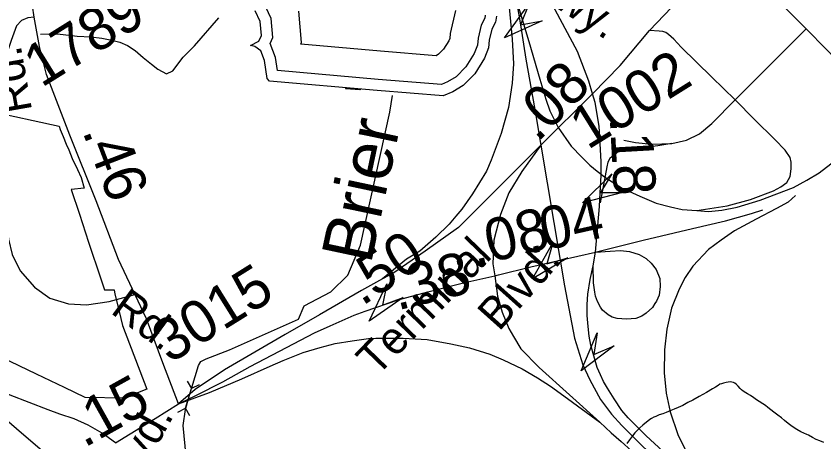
# Model space of a CAD drawing. Extents: x 2001466 to 31450019, y -30647475 to 847247.
# Drawn here: x 2054638 to 2059402, y 768658 to 771168 of the extents above; entities that cross this region are included whole.
import ezdxf

# ---------------------------------------------------------------- set-up
doc = ezdxf.new("R2010")
doc.units = 0
for name, color, linetype in [('Exist Boundary Political City Limit New', 7, 'Continuous'), ('Exist Hydrographic Buffer Line', 7, 'Continuous'), ('Exist Hydrographic Creek Single Shore', 7, 'Continuous'), ('Exist Hydrographic Creek Single Shore Label', 7, 'Continuous'), ('Exist Hydrographic Lake Dam', 7, 'Continuous'), ('Exist Hydrographic Lake Shore', 7, 'Continuous'), ('Exist Hydrographic Misc Water Feature', 7, 'Continuous'), ('Exist Road Non-System Type 51', 7, 'Continuous'), ('Exist Road Primary Interstate Divided Center Attributed', 7, 'Continuous'), ('Exist Road Primary Interstate Ramp 1 Lane Attributed', 7, 'Continuous'), ('Exist Road Primary Interstate Structure Cantilever Sign Attributed CELL', 7, 'Continuous'), ('Exist Road Primary Interstate Structure Ovrhead Sign Attributed CELL', 7, 'Continuous'), ('Exist Road Secondary Mileage Hundredths English Label', 7, 'Continuous'), ('Exist Road Secondary Structure Culvert CELL', 7, 'Continuous'), ('Exist Road Secondary Type 51 Attributed', 7, 'Continuous'), ('Exist Road Secondary Type 51 Divided Attributed', 7, 'Continuous'), ('Exist Road Secondary Type 51 Label', 7, 'Continuous'), ('Exist Road Secondary Type 51 Number Label', 7, 'Continuous'), ('Map Preparation Boundary City Limit Buffer Line', 7, 'Continuous')]:
    doc.layers.add(name, color=color, linetype=linetype)

msp = doc.modelspace()

# ---------------------------------------------------------------- linework, layer by layer
at = {"layer": 'Exist Boundary Political City Limit New'}
for points in [[(2054475.8, 770609.6), (2054891, 770519.3), (2054898.5, 770499.8), (2054915.1, 770457.6), (2054933.6, 770412.3)], [(2054933.6, 770412.3), (2054948.2, 770378.8), (2054969.4, 770329.1), (2055000, 770263.1), (2055021.6, 770217.2), (2055039.1, 770153.9), (2054963, 770146.1), (2055011.1, 770000), (2055065.5, 769834.5), (2055136.9, 769618.8), (2055158.4, 769553.4), (2055215.4, 769553.2), (2055221, 769529.4), (2055235.6, 769466.6), (2055264.6, 769342.9), (2055409.4, 768969), (2055274.5, 768915.6), (2055045.6, 768920.1), (2054923.2, 768978.4), (2054757.5, 769057.3), (2054553.5, 769154.4)]]:
    msp.add_lwpolyline(points, dxfattribs=at)
at = {"layer": 'Exist Hydrographic Buffer Line'}
for points in [[(2057405.5, 771172.7), (2057402.1, 771155), (2057381, 771114.1), (2057363.4, 771037.6), (2057358.5, 770997.2), (2057340.5, 770948.4), (2057291.2, 770868.6), (2057233.3, 770810.8), (2057183, 770780.6), (2057146.6, 770764.6), (2056773.5, 770794.4), (2056178.8, 770847.6), (2056168.2, 770923.6), (2056136.9, 771005.8), (2056136.1, 771006.4), (2056152.1, 771041.4), (2056142.9, 771153.4), (2056110.6, 771220.9)], [(2057229.9, 771200.5), (2057199.2, 771066.3), (2057195.6, 771036.6), (2057190.1, 771021.8), (2057159.7, 770972.6), (2057130.1, 770943), (2057115.3, 770934.1), (2056787.5, 770960.3), (2056317.4, 771002.3), (2056321.6, 771011.6), (2056306.3, 771197.6)]]:
    msp.add_lwpolyline(points, dxfattribs=at)
at = {"layer": 'Exist Hydrographic Creek Single Shore'}
msp.add_lwpolyline([(2055747.1, 767940.7), (2055734.6, 767978.1), (2055656, 768407.3), (2055623.7, 768754.2), (2055636.1, 768849.4), (2055654.3, 768914), (2055713.1, 769107.7), (2055727.8, 769131.5), (2055758.4, 769147.3), (2055896.1, 769199.7), (2056303.9, 769381.6), (2056336.9, 769459.7), (2056495, 769541.8), (2056595.1, 769641.4), (2056669.9, 769817), (2056843, 770601), (2056857.2, 770699.8)], dxfattribs=at)
at = {"layer": 'Exist Hydrographic Lake Dam'}
for points in [[(2056581.1, 770741.5), (2056671.2, 770734.4), (2056671.2, 770735.3), (2056581.1, 770742.4)], [(2056588.5, 770740.9), (2056663.8, 770735), (2056663.6, 770733.1), (2056588.3, 770739)]]:
    msp.add_lwpolyline(points, close=True, dxfattribs=at)
at = {"layer": 'Exist Hydrographic Lake Shore'}
msp.add_lwpolyline([(2057472.1, 771168.3), (2057465.3, 771133.1), (2057443.7, 771091.1), (2057428.8, 771026.2), (2057423.4, 770981.5), (2057400.3, 770919.2), (2057343.5, 770827.2), (2057274.4, 770758.1), (2057213.4, 770721.6), (2057157.9, 770697.2), (2056767.9, 770728.4), (2056132, 770785.2), (2056118.5, 770800.1), (2056103.6, 770907), (2056081.9, 770963.9), (2056046.7, 770989.6), (2056021, 770995), (2056069.7, 771020.7), (2056084.6, 771053.2), (2056077.9, 771135.8), (2056048.1, 771198.1)], dxfattribs=at)
at = {"layer": 'Exist Hydrographic Misc Water Feature'}
msp.add_lwpolyline([(2059401.6, 768653.8), (2059377.9, 768663.9), (2059358, 768671.8), (2059335.6, 768683.7), (2059311.6, 768697.9), (2059301.8, 768701.8), (2059267.7, 768717.5), (2059244, 768729.6), (2059215.5, 768747.7), (2059191.7, 768765.6), (2059169.5, 768783.5), (2059151.9, 768799.6), (2059131.6, 768815.3), (2059107.8, 768833.5), (2059071.7, 768861.2), (2059057.6, 768871.1), (2059005.5, 768905.4), (2058989.5, 768917.1), (2058969.8, 768931.1), (2058951.5, 768941.2), (2058941.5, 768947.1), (2058927.4, 768956.9), (2058917.7, 768964.9), (2058909.1, 768973.1), (2058897.4, 768987), (2058887.4, 768995.1), (2058877.3, 769003.1), (2058869.3, 769006.7), (2058859.1, 769009.1), (2058849.6, 769010.9), (2058837.3, 769008.7), (2058825.6, 769006.9), (2058811.1, 769004.6), (2058799.4, 769000.7), (2058789.6, 768996.9), (2058779.1, 768990.8), (2058763.3, 768980.6), (2058745.7, 768970.7), (2058709.6, 768948.6), (2058667.3, 768924.6), (2058629.6, 768904.4), (2058599.7, 768890.3), (2058571.6, 768872.6), (2058543.5, 768860.2), (2058519.9, 768850.4), (2058499.8, 768842.1), (2058471.9, 768830.1), (2058451.8, 768822.2), (2058431.7, 768816.3), (2058411.6, 768808), (2058400, 768804.1), (2058385.8, 768796.1), (2058376, 768789.9), (2058364.1, 768779.9), (2058346, 768766), (2058334.1, 768756), (2058317.7, 768739.9), (2058306, 768727.9), (2058288.2, 768709.9), (2058274.1, 768693.8), (2058256, 768669.7), (2058240.4, 768647.8)], dxfattribs=at)
at = {"layer": 'Exist Road Non-System Type 51'}
msp.add_line((2058088.1, 770235.8), (2058110.2, 770217.5), dxfattribs=at)
for points in [[(2058038.5, 770709.5), (2058202, 770876), (2058373.9, 771083.7), (2058547.9, 771265), (2058696.1, 771436.8), (2058935.5, 771663), (2059162.4, 771882.8), (2059417.3, 772107.8)], [(2059297.3, 771092.8), (2059069.8, 771323.3), (2058902.9, 771479.5), (2058879, 771512), (2058870.4, 771533.7), (2058874.7, 771555.4), (2058885.5, 771574.9), (2058935.5, 771663)], [(2057568.8, 771333.1), (2057662, 771017.5), (2057727.1, 770796.2), (2057761.7, 770677.5), (2057785.6, 770609.7), (2057814.8, 770550.6), (2057834.7, 770511.4)], [(2054781.4, 771061), (2054881.5, 771063), (2054997.2, 771050.6), (2055079.1, 771044.9), (2055143, 771037.6), (2055202.7, 771026.4), (2055250.5, 771013.4), (2055294.1, 770994.5), (2055339.5, 770965.6), (2055386.7, 770924.6), (2055435.8, 770883.6), (2055473.2, 770854.9), (2055524.7, 770827.8), (2055561.6, 770846), (2055622.4, 770925.9), (2055690.9, 770992.5), (2055833.5, 771158)], [(2058880.1, 770674.8), (2058741.4, 770807.1), (2058561.5, 770985.5), (2058518.2, 771032.1), (2058486.7, 771060.3), (2058470.5, 771072.2), (2058453.1, 771076.6), (2058430.4, 771078.7), (2058373.9, 771083.7)], [(2058880.2, 770674.7), (2059297.3, 771092.8)], [(2059297.3, 771092.8), (2059417.6, 770970.3), (2059528.2, 770857.5), (2059618.1, 770758.3), (2059662.5, 770717.1), (2059688.5, 770693.2), (2059714.6, 770678), (2059738.4, 770670.4), (2059757.9, 770667.2), (2059778.5, 770669.3), (2059798, 770674.8), (2059813.2, 770680.2), (2059841.3, 770694.3), (2059868.4, 770716), (2059892.3, 770734.4), (2060037.3, 770847.5)], [(2058505.2, 770417.7), (2058591.8, 770437.2), (2058669.9, 770474.1), (2058741.4, 770534.9), (2058880.2, 770674.7)], [(2058653.6, 770021.3), (2058832.4, 770048.4), (2058970.1, 770086.4), (2059105.5, 770137.4), (2059148.9, 770160.7), (2059184.6, 770187.8), (2059204.1, 770222.5), (2059210.6, 770267), (2059210.6, 770306), (2059203.1, 770334.2), (2059174.9, 770378.1), (2059114.2, 770441), (2058993.9, 770558.2), (2058880.1, 770674.8)], [(2058653.6, 770021.3), (2058723, 770015.9), (2058801, 770023.5), (2058890.9, 770041.9), (2059026.4, 770082.1), (2059223.6, 770157.4), (2059302.8, 770200.8), (2059375.4, 770244.2), (2059519.5, 770356.5), (2059601, 770415.9), (2059735.6, 770547.6)], [(2057834.7, 770511.4), (2057911.3, 770402), (2057974.1, 770336.4), (2058021.8, 770288.7), (2058066.3, 770252.9), (2058088.1, 770235.8)], [(2058505.2, 770417.7), (2058422.8, 770402.5), (2058340.4, 770393.9), (2058253.7, 770393.9), (2058225.6, 770385.2), (2058188.7, 770367.8), (2058171.4, 770354.8), (2058141, 770328.8), (2058128, 770307.1), (2058121.5, 770278.9), (2058082.5, 770066.9)], [(2058223.6, 770436.7), (2058290.6, 770422.1), (2058388.1, 770413.4), (2058505.2, 770417.7), (2058506.3, 770418.4)], [(2058110.2, 770217.5), (2058212.6, 770153.1), (2058317.7, 770105.4), (2058413, 770065.8), (2058497.6, 770043), (2058566.9, 770026.8), (2058653.6, 770021.3)], [(2059235.6, 770110.3), (2059191.1, 770071.2), (2059122.9, 770034.3), (2059003.7, 769971.4), (2058875.8, 769902), (2058796.7, 769846.7), (2058723, 769792.5), (2058628.7, 769693.3), (2058585.3, 769627.1), (2058549.6, 769558.8), (2058503, 769446.5), (2058475.9, 769322.9), (2058461.8, 769200.9), (2058460.7, 769065.3), (2058471.6, 768945.5), (2058496.5, 768834.9), (2058542, 768702), (2058595.1, 768592.5)], [(2054576, 770019.7), (2054593.4, 769853.5), (2054614.6, 769762.7), (2054660.9, 769666.1), (2054745.9, 769569.6), (2054836.6, 769505.8), (2054946.6, 769471), (2055052.8, 769465.2), (2055186, 769484.6), (2055339.1, 769525.9)], [(2058053.8, 769776.5), (2058337, 769845.9), (2058626.9, 769914.9), (2058822.2, 769960.2), (2058975.5, 770003.6), (2059042.5, 770025.3)]]:
    msp.add_lwpolyline(points, dxfattribs=at)
at = {"layer": 'Exist Road Primary Interstate Divided Center Attributed'}
msp.add_lwpolyline([(2054928.7, 768486.8), (2054655.2, 768721.1), (2054425, 768919.2), (2054006.7, 769268.3), (2053264.1, 769886.9)], dxfattribs=at)
at = {"layer": 'Exist Road Primary Interstate Ramp 1 Lane Attributed'}
for points in [[(2057456.5, 772069.3), (2057464.7, 771923.8), (2057473.2, 771853.2), (2057537.3, 771324.5), (2057564.3, 771031.1), (2057571.4, 770885.6), (2057564.3, 770772.9), (2057542.8, 770628.1), (2057499.6, 770476.3), (2057440.8, 770318.2), (2057412.3, 770253.6), (2057330.6, 770120.6), (2057267.9, 770029.4), (2057231.7, 769987.7), (2057191.8, 769942.1), (2057114.6, 769864.6), (2057020, 769782.4), (2056940.2, 769734.5), (2056799.8, 769618.2)], [(2057733.5, 770407.9), (2057621.2, 770252.2), (2057545.1, 770125.4), (2057494.4, 769998.6), (2057456.3, 769846.5), (2057450, 769707.1), (2057462.1, 769636.9)], [(2055223.7, 768651.3), (2055144.9, 768709), (2055062.6, 768755.2), (2054979.8, 768793.8), (2054896.2, 768821.4), (2054827.5, 768846.9), (2054603, 768933.2), (2054556.8, 768953), (2054427.5, 769012.3), (2054312.5, 769076.7), (2054256.7, 769113.9), (2054178.8, 769164.7), (2053719.8, 769542.9), (2053403.7, 769796.9), (2053264.1, 769886.9)], [(2058054.6, 769776.2), (2058142.5, 769781.3), (2058203.4, 769785.5), (2058255.8, 769779.9), (2058313.8, 769761.5), (2058353.5, 769738.9), (2058384.6, 769710.6), (2058414.3, 769673.8), (2058434.6, 769621.2), (2058437.9, 769574.5), (2058431.5, 769522.4), (2058415.1, 769487.2), (2058406.3, 769473.5)], [(2058406.3, 769473.5), (2058391.3, 769450.4), (2058354.4, 769416.7), (2058328.6, 769399.3), (2058293.7, 769385.3), (2058238.6, 769380.9), (2058183.2, 769385.8), (2058154.1, 769393.4), (2058129.7, 769406.4), (2058096.9, 769434.5), (2058085.8, 769450.9), (2058067.4, 769484.5), (2058056.2, 769517.2), (2058052.2, 769540.9), (2058044.1, 769595.2), (2058042.5, 769695)], [(2057462.1, 769636.9), (2057477.8, 769516.5), (2057505.9, 769422.2), (2057545.1, 769326.8), (2057570.9, 769278.4), (2057615, 769206.3), (2057723.9, 769095.2), (2058080.5, 768774)], [(2055596, 768882.5), (2055778.2, 768949.4), (2055969.4, 769029), (2056136.1, 769104), (2056214.1, 769137.7), (2056331.9, 769183.6), (2056431.3, 769214.2), (2056520, 769237.1), (2056619.4, 769254), (2056717.3, 769267.7), (2056760.2, 769269.3), (2056921.5, 769270), (2057062.2, 769260.9), (2057203, 769236.4), (2057313.1, 769211.9), (2057432.1, 769174.3), (2057510.2, 769140.3), (2057622.3, 769088.2), (2057714.3, 769036.1), (2057790.4, 768986), (2057868.4, 768930), (2058080.5, 768774)], [(2058080.5, 768774), (2058148.5, 768710.6), (2058206.7, 768659.8), (2058267.5, 768604.8), (2058618.6, 768310.7), (2058702.1, 768237.5), (2058900.5, 768069.3), (2059003.4, 767981.3), (2059106.3, 767890.2), (2059352.2, 767678.9), (2059431.2, 767610.3), (2059769.8, 767331.6)]]:
    msp.add_lwpolyline(points, dxfattribs=at)
at = {"layer": 'Exist Road Primary Interstate Structure Cantilever Sign Attributed CELL'}
msp.add_lwpolyline([(2058165.6, 769223), (2057970.8, 769076.3), (2058066.2, 769300.7), (2058045.9, 769172.4)], close=True, dxfattribs=at)
at = {"layer": 'Exist Road Primary Interstate Structure Ovrhead Sign Attributed CELL'}
for points in [[(2057741.6, 771140.7), (2057519.6, 771039.8), (2057661.4, 771238.2), (2057613.7, 771117.3)], [(2058215.1, 770128.3), (2057979, 770067.1), (2058152.8, 770238.1), (2058085.1, 770127.2)], [(2057893.3, 769743.6), (2057683.3, 769619.8), (2057803.2, 769832.1), (2057768.7, 769706.8)], [(2056920.3, 769508.6), (2056719.8, 769369.8), (2056824, 769590.3), (2056798.7, 769462.8)]]:
    msp.add_lwpolyline(points, close=True, dxfattribs=at)
at = {"layer": 'Exist Road Secondary Structure Culvert CELL'}
for p, q in [((2055646.9, 769015.9), (2055671.9, 768971.8)), ((2055636.6, 768856.1), (2055671.9, 768971.8)), ((2055717.4, 768994.4), (2055671.9, 768971.8)), ((2055591.2, 768833.5), (2055636.6, 768856.1)), ((2055661.7, 768812), (2055636.6, 768856.1))]:
    msp.add_line(p, q, dxfattribs=at)
at = {"layer": 'Exist Road Secondary Type 51 Attributed'}
for points in [[(2054744.6, 771160.8), (2054704.3, 771431.4), (2054624.7, 772008), (2054559.9, 772322.2), (2054505.8, 772493.2), (2054437.7, 772673.5), (2054244.8, 773099.9), (2054154.7, 773304.5), (2054117.7, 773410.8), (2054098.4, 773536.4), (2054111.3, 773716.8), (2054134.6, 774187.1), (2054164.4, 774439.9), (2054212.7, 774610.7), (2054281.9, 774787.8), (2054408.2, 775103.5), (2054491.9, 775345.1), (2054524.9, 775469.1), (2054545.8, 775641.4), (2054553.9, 775810.5), (2054582, 776334), (2054592.5, 776593.3)], [(2054744.6, 771160.8), (2054707.6, 771157.6), (2054668.9, 771141.5), (2054640, 771110.9), (2054607.8, 771023.9), (2054561.1, 770885.4), (2054474.2, 770688.9), (2054398.1, 770563.3), (2054312, 770453), (2054218.7, 770369.2), (2053983.7, 770196.9), (2053749.1, 770032.6), (2053580.5, 769903.6)], [(2055596, 768882.5), (2055502.6, 769123.4), (2055406.1, 769382.7), (2055241.9, 769733.8), (2055109.9, 770078.5), (2054954.6, 770466.6), (2054817.8, 770824.2), (2054776, 770988.5), (2054744.6, 771160.8)], [(2058038.5, 770709.5), (2057733.5, 770407.9)], [(2057733.5, 770407.9), (2057248.2, 769920.7), (2057051.7, 769781.9), (2056866.8, 769654.7), (2056799.8, 769618.2)], [(2057847.6, 769729.8), (2058054.6, 769776.2)], [(2057462.1, 769636.9), (2057484.2, 769642.7), (2057674.7, 769689.9), (2057847.6, 769729.8)], [(2055596, 768882.5), (2055698.8, 768930.4), (2055857.4, 769010.8), (2056018.4, 769101.7), (2056192.5, 769192.6), (2056398.4, 769300.3), (2056491, 769342.5), (2056631.6, 769405.2), (2056696.5, 769428.8), (2056891.4, 769495), (2057066.4, 769542.4), (2057285.1, 769596.3), (2057462.1, 769636.9)], [(2056799.8, 769618.2), (2056676.1, 769550.7), (2056427.6, 769406.1), (2056225.4, 769290.5), (2055867.1, 769082.3), (2055693.7, 768966.7), (2055596, 768882.5)], [(2055223.7, 768651.3), (2055457.6, 768794.9), (2055596, 768882.5)]]:
    msp.add_lwpolyline(points, dxfattribs=at)
at = {"layer": 'Exist Road Secondary Type 51 Divided Attributed'}
msp.add_line((2058042.5, 769695), (2058054.6, 769776.2), dxfattribs=at)
for points in [[(2057456.5, 772069.3), (2057509.2, 771758.4), (2057551.5, 771474), (2057613.7, 771117.3), (2057644, 770914.1), (2057698.5, 770618.2), (2057733.5, 770407.9)], [(2058038.5, 770709.5), (2058015.6, 770785.3), (2057948.4, 770958.4), (2057728.5, 771372), (2057635.4, 771610.4), (2057573.9, 771908.3), (2057545.2, 772068)], [(2058054.6, 769776.2), (2058080.1, 770046), (2058083.7, 770126.7), (2058088.9, 770227.9), (2058088.9, 770310), (2058077.1, 770518.3), (2058053.7, 770659.1), (2058038.5, 770709.5)], [(2057733.5, 770407.9), (2057847.6, 769729.8)], [(2057847.6, 769729.8), (2057872.2, 769576.7), (2057931.1, 769268.4), (2057979.9, 769112.6), (2058022.7, 769022.6), (2058084.5, 768907.9), (2058150.1, 768821.1), (2058210.6, 768753.8), (2058335.6, 768630.5), (2058749.9, 768249.7), (2058857.1, 768156.9), (2058957, 768066.1), (2059055.5, 767976.8), (2059141.8, 767899.6), (2059241.8, 767811.8), (2059341.7, 767721), (2059469.6, 767605.5), (2059595.8, 767493.8), (2059769.8, 767331.6)], [(2058576.4, 768488.8), (2058354.4, 768694.1), (2058248, 768799.4), (2058210.6, 768842.2), (2058165.6, 768910.4), (2058126.8, 768974.2), (2058102.9, 769014.4), (2058084.6, 769053.8), (2058066.2, 769096.3), (2058045.1, 769164.9), (2058028.8, 769228.1), (2058018.3, 769280.4), (2058013, 769337.6), (2058007.1, 769402.7), (2058005.5, 769440.8), (2058007.1, 769467.3), (2058011.1, 769529.3), (2058025, 769614.3), (2058042.5, 769695)]]:
    msp.add_lwpolyline(points, dxfattribs=at)
at = {"layer": 'Map Preparation Boundary City Limit Buffer Line'}
for points in [[(2054475.8, 770609.6), (2054891, 770519.3), (2054898.5, 770499.8), (2054915.1, 770457.6), (2054933.6, 770412.3)], [(2054933.6, 770412.3), (2054948.2, 770378.8), (2054969.4, 770329.1), (2055000, 770263.1), (2055021.6, 770217.2), (2055039.1, 770153.9), (2054963, 770146.1), (2055011.1, 770000), (2055065.5, 769834.5), (2055136.9, 769618.8), (2055158.4, 769553.4), (2055215.4, 769553.2), (2055221, 769529.4), (2055235.6, 769466.6), (2055264.6, 769342.9), (2055409.4, 768969), (2055274.5, 768915.6), (2055045.6, 768920.1), (2054923.2, 768978.4), (2054757.5, 769057.3), (2054553.5, 769154.4)]]:
    msp.add_lwpolyline(points, dxfattribs=at)

# ---------------------------------------------------------------- texts
at = {"layer": 'Exist Hydrographic Creek Single Shore Label'}
msp.add_text('Brier', height=300, rotation=78.0209, dxfattribs=at).set_placement((2056730.2, 769699.9))
at = {"layer": 'Exist Road Secondary Mileage Hundredths English Label'}
for s, rotation, p in [('.08', 45.673, (2057714.2, 770419.2)), ('.18', 273.2226, (2058139.3, 770569.2)), ('.46', 291.0314, (2055027, 770489)), ('.04', 12.7538, (2057666.4, 769764.3)), ('.08', 13.9304, (2057346.8, 769692.1)), ('.50', 33.2435, (2056678.1, 769455.1)), ('.38', 13.8412, (2056886.4, 769431.9)), ('.15', 29.1533, (2055039.3, 768620.3))]:
    msp.add_text(s, height=250, rotation=rotation, dxfattribs=at).set_placement(p)
at = {"layer": 'Exist Road Secondary Type 51 Label'}
for s, rotation, p in [('Pkwy.', 327.1377, (2057551.2, 771392)), ('Rd.', 99.9759, (2054732.9, 770611.3)), ('Terminal', 46.0298, (2056765.7, 769037.5)), ('Blvd.', 48.2099, (2057486, 769303.9)), ('Rd.', 323.7608, (2055188.6, 769420.6)), ('Blvd.', 61.0714, (2055297.6, 768318.9))]:
    msp.add_text(s, height=190, rotation=rotation, dxfattribs=at).set_placement(p)
at = {"layer": 'Exist Road Secondary Type 51 Number Label'}
for s, p in [('1789', (2054787.3, 770743.2)), ('1002', (2058008.8, 770376.2)), ('3015', (2055543.5, 769115.5))]:
    msp.add_text(s, height=250, rotation=31.918, dxfattribs=at).set_placement(p)

doc.saveas('drawing.dxf')
